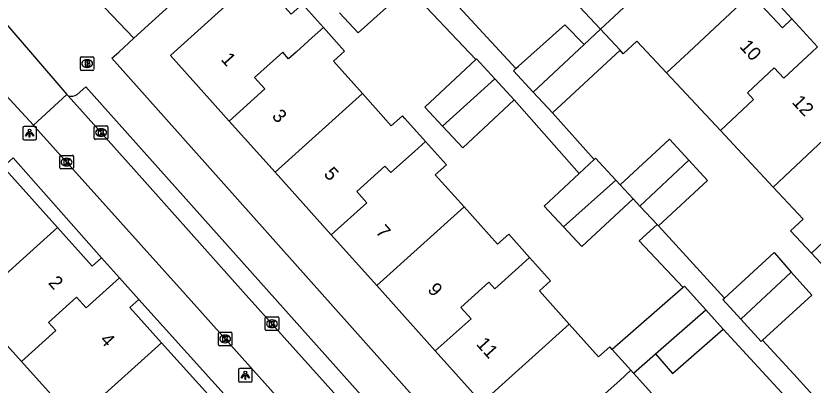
# Model space of a CAD drawing. Extents: x 162347 to 162868, y 381221 to 381813.
# Drawn here: x 162628.4 to 162687, y 381475.5 to 381502.7 of the extents above; entities that cross this region are included whole.
import ezdxf

# ---------------------------------------------------------------- set-up
doc = ezdxf.new("R2010")
doc.units = 0
for name, color, linetype in [('IMGEO_Brandkraan', 7, 'Continuous'), ('IMGEO_Kolk', 7, 'Continuous'), ('IMGEO_Lichtpunt', 7, 'Continuous'), ('IMGEO_Pand', 7, 'Continuous'), ('IMGEO_Pand_nummerreeks', 7, 'Continuous'), ('IMGEO_Parkeervlak_open', 7, 'Continuous'), ('IMGEO_Rijbaan_lokaal_gesloten', 7, 'Continuous'), ('IMGEO_Rijbaan_lokaal_open', 7, 'Continuous'), ('IMGEO_Voetpad_open', 7, 'Continuous')]:
    doc.layers.add(name, color=color, linetype=linetype)

msp = doc.modelspace()

# ---------------------------------------------------------------- linework, layer by layer
at = {"layer": 'IMGEO_Brandkraan'}
for p, q in [((162633.106, 381498.732), (162633.106, 381499.584)), ((162633.181, 381499.658), (162634.033, 381499.658)), ((162634.107, 381499.584), (162634.107, 381498.732)), ((162633.594, 381499.438), (162633.619, 381499.438)), ((162634.033, 381498.658), (162633.181, 381498.658)), ((162633.617, 381498.878), (162633.592, 381498.878))]:
    msp.add_line(p, q, dxfattribs=at)
for points in [[(162633.106, 381498.732), (162633.106, 381499.584)], [(162633.181, 381499.658), (162634.033, 381499.658)], [(162634.107, 381499.584), (162634.107, 381498.732)], [(162633.454, 381499.358), (162633.454, 381498.958), (162633.667, 381498.958)], [(162633.685, 381499.358), (162633.454, 381499.358)], [(162633.633, 381499.277), (162633.579, 381499.277), (162633.579, 381499.201)], [(162633.579, 381499.201), (162633.632, 381499.201)], [(162633.641, 381499.125), (162633.579, 381499.125), (162633.579, 381499.044)], [(162633.579, 381499.044), (162633.641, 381499.044)], [(162634.033, 381498.658), (162633.181, 381498.658)]]:
    msp.add_lwpolyline(points, dxfattribs=at)
for centre, radius, start, end in [((162633.183, 381499.582), 0.0765, 91.55205, 178.44795), ((162633.183, 381499.582), 0.0765, 91.55205, 178.44795), ((162634.031, 381499.582), 0.0765, 1.55205, 88.44795), ((162634.031, 381499.582), 0.0765, 1.55205, 88.44795), ((162633.634, 381499.239), 0.0379, 267.82845, 90.93552), ((162633.642, 381499.084), 0.0404, 269.87594, 90.50774), ((162633.673, 381499.209), 0.251, 268.66757, 293.53466), ((162633.689, 381499.213), 0.145, 59.4692, 91.53667), ((162633.714, 381499.26), 0.0922, 285.51372, 58.15012), ((162633.719, 381499.068), 0.105, 301.31148, 78.98903), ((162633.183, 381498.734), 0.0765, 181.55205, 268.44795), ((162633.183, 381498.734), 0.0765, 181.55205, 268.44795), ((162634.031, 381498.734), 0.0765, 271.55205, 358.44795), ((162634.031, 381498.734), 0.0765, 271.55205, 358.44795)]:
    msp.add_arc(centre, radius, start, end, dxfattribs=at)
for centre, major_axis, ratio, start_param, end_param in [((162633.593, 381499.158), (-0.387, 0.002), 0.722429, 4.712389, 7.853982), ((162633.618, 381499.158), (-0.39, 0.002), 0.717154, 1.570796, 4.712389)]:
    msp.add_ellipse(centre, major_axis=major_axis, ratio=ratio, start_param=start_param, end_param=end_param, dxfattribs=at)
at = {"layer": 'IMGEO_Kolk'}
for p, q in [((162634.132, 381493.663), (162634.132, 381494.515)), ((162634.207, 381494.589), (162635.059, 381494.589)), ((162634.62, 381494.369), (162634.645, 381494.369)), ((162635.133, 381494.515), (162635.133, 381493.663)), ((162634.643, 381493.809), (162634.618, 381493.809)), ((162635.059, 381493.589), (162634.207, 381493.589)), ((162631.59, 381491.487), (162631.59, 381492.339)), ((162631.665, 381492.413), (162632.517, 381492.413)), ((162632.078, 381492.193), (162632.103, 381492.193)), ((162632.591, 381492.339), (162632.591, 381491.487)), ((162632.517, 381491.413), (162631.665, 381491.413)), ((162632.101, 381491.633), (162632.076, 381491.633)), ((162646.7, 381479.613), (162646.7, 381480.465)), ((162646.775, 381480.539), (162647.627, 381480.539)), ((162647.188, 381480.319), (162647.213, 381480.319)), ((162647.701, 381480.465), (162647.701, 381479.613)), ((162647.211, 381479.759), (162647.186, 381479.759)), ((162643.257, 381478.501), (162643.257, 381479.353)), ((162643.332, 381479.427), (162644.184, 381479.427)), ((162643.745, 381479.207), (162643.77, 381479.207)), ((162644.258, 381479.353), (162644.258, 381478.501)), ((162647.627, 381479.539), (162646.775, 381479.539)), ((162643.768, 381478.647), (162643.743, 381478.647)), ((162644.184, 381478.427), (162643.332, 381478.427))]:
    msp.add_line(p, q, dxfattribs=at)
for points in [[(162634.132, 381493.663), (162634.132, 381494.515)], [(162634.207, 381494.589), (162635.059, 381494.589)], [(162634.453, 381494.289), (162634.576, 381494.289), (162634.576, 381494.138), (162634.706, 381494.289), (162634.87, 381494.289), (162634.724, 381494.138), (162634.877, 381493.889), (162634.725, 381493.889), (162634.64, 381494.053), (162634.576, 381493.986), (162634.576, 381493.889), (162634.453, 381493.889), (162634.453, 381494.289)], [(162635.133, 381494.515), (162635.133, 381493.663)], [(162635.059, 381493.589), (162634.207, 381493.589)], [(162631.59, 381491.487), (162631.59, 381492.339)], [(162631.665, 381492.413), (162632.517, 381492.413)], [(162631.911, 381492.113), (162632.034, 381492.113), (162632.034, 381491.962), (162632.164, 381492.113), (162632.328, 381492.113), (162632.182, 381491.962), (162632.335, 381491.713), (162632.183, 381491.713), (162632.098, 381491.877), (162632.034, 381491.81), (162632.034, 381491.713), (162631.911, 381491.713), (162631.911, 381492.113)], [(162632.591, 381492.339), (162632.591, 381491.487)], [(162632.517, 381491.413), (162631.665, 381491.413)], [(162646.7, 381479.613), (162646.7, 381480.465)], [(162646.775, 381480.539), (162647.627, 381480.539)], [(162647.021, 381480.239), (162647.144, 381480.239), (162647.144, 381480.088), (162647.274, 381480.239), (162647.438, 381480.239), (162647.292, 381480.088), (162647.445, 381479.839), (162647.293, 381479.839), (162647.208, 381480.003), (162647.144, 381479.936), (162647.144, 381479.839), (162647.021, 381479.839), (162647.021, 381480.239)], [(162647.701, 381480.465), (162647.701, 381479.613)], [(162643.257, 381478.501), (162643.257, 381479.353)], [(162643.332, 381479.427), (162644.184, 381479.427)], [(162643.578, 381479.127), (162643.701, 381479.127), (162643.701, 381478.976), (162643.831, 381479.127), (162643.995, 381479.127), (162643.849, 381478.976), (162644.002, 381478.727), (162643.85, 381478.727), (162643.765, 381478.891), (162643.701, 381478.824), (162643.701, 381478.727), (162643.578, 381478.727), (162643.578, 381479.127)], [(162644.258, 381479.353), (162644.258, 381478.501)], [(162647.627, 381479.539), (162646.775, 381479.539)], [(162644.184, 381478.427), (162643.332, 381478.427)]]:
    msp.add_lwpolyline(points, dxfattribs=at)
for centre, start, end in [((162634.209, 381494.513), 91.55205, 178.44795), ((162634.209, 381494.513), 91.55205, 178.44795), ((162635.057, 381494.513), 1.55205, 88.44795), ((162635.057, 381494.513), 1.55205, 88.44795), ((162634.209, 381493.665), 181.55205, 268.44795), ((162634.209, 381493.665), 181.55205, 268.44795), ((162635.057, 381493.665), 271.55205, 358.44795), ((162635.057, 381493.665), 271.55205, 358.44795), ((162631.667, 381492.337), 91.55205, 178.44795), ((162631.667, 381492.337), 91.55205, 178.44795), ((162632.515, 381492.337), 1.55205, 88.44795), ((162632.515, 381492.337), 1.55205, 88.44795), ((162631.667, 381491.489), 181.55205, 268.44795), ((162631.667, 381491.489), 181.55205, 268.44795), ((162632.515, 381491.489), 271.55205, 358.44795), ((162632.515, 381491.489), 271.55205, 358.44795), ((162646.777, 381480.463), 91.55205, 178.44795), ((162646.777, 381480.463), 91.55205, 178.44795), ((162647.625, 381480.463), 1.55205, 88.44795), ((162647.625, 381480.463), 1.55205, 88.44795), ((162646.777, 381479.615), 181.55205, 268.44795), ((162646.777, 381479.615), 181.55205, 268.44795), ((162647.625, 381479.615), 271.55205, 358.44795), ((162647.625, 381479.615), 271.55205, 358.44795), ((162643.334, 381479.351), 91.55205, 178.44795), ((162643.334, 381479.351), 91.55205, 178.44795), ((162644.182, 381479.351), 1.55205, 88.44795), ((162644.182, 381479.351), 1.55205, 88.44795), ((162643.334, 381478.503), 181.55205, 268.44795), ((162643.334, 381478.503), 181.55205, 268.44795), ((162644.182, 381478.503), 271.55205, 358.44795), ((162644.182, 381478.503), 271.55205, 358.44795)]:
    msp.add_arc(centre, 0.0765, start, end, dxfattribs=at)
for centre, major_axis, ratio, start_param, end_param in [((162634.619, 381494.089), (-0.387, 0.002), 0.722429, 4.712389, 7.853982), ((162634.644, 381494.089), (-0.39, 0.002), 0.717154, 1.570796, 4.712389), ((162632.077, 381491.913), (-0.387, 0.002), 0.722429, 4.712389, 7.853982), ((162632.102, 381491.913), (-0.39, 0.002), 0.717154, 1.570796, 4.712389), ((162647.187, 381480.039), (-0.387, 0.002), 0.722429, 4.712389, 7.853982), ((162647.212, 381480.039), (-0.39, 0.002), 0.717154, 1.570796, 4.712389), ((162643.744, 381478.927), (-0.387, 0.002), 0.722429, 4.712389, 7.853982), ((162643.769, 381478.927), (-0.39, 0.002), 0.717154, 1.570796, 4.712389)]:
    msp.add_ellipse(centre, major_axis=major_axis, ratio=ratio, start_param=start_param, end_param=end_param, dxfattribs=at)
at = {"layer": 'IMGEO_Lichtpunt'}
for p, q in [((162628.876, 381494.445), (162628.876, 381493.638)), ((162628.876, 381494.445), (162628.876, 381493.638)), ((162629.778, 381494.54), (162628.97, 381494.54)), ((162629.778, 381494.54), (162628.97, 381494.54)), ((162629.872, 381493.638), (162629.872, 381494.445)), ((162629.872, 381493.638), (162629.872, 381494.445)), ((162628.97, 381493.544), (162629.778, 381493.544)), ((162628.97, 381493.544), (162629.778, 381493.544)), ((162645.644, 381476.756), (162644.836, 381476.756)), ((162645.644, 381476.756), (162644.836, 381476.756)), ((162644.742, 381476.661), (162644.742, 381475.854)), ((162644.742, 381476.661), (162644.742, 381475.854)), ((162645.738, 381475.854), (162645.738, 381476.661)), ((162645.738, 381475.854), (162645.738, 381476.661)), ((162644.836, 381475.76), (162645.644, 381475.76)), ((162644.836, 381475.76), (162645.644, 381475.76))]:
    msp.add_line(p, q, dxfattribs=at)
for points in [[(162629.25, 381494.109), (162629.289, 381494.081), (162629.101, 381493.819), (162629.063, 381493.846), (162629.25, 381494.109)], [(162629.352, 381494.061), (162629.399, 381494.061), (162629.399, 381493.739), (162629.352, 381493.739), (162629.352, 381494.061)], [(162629.462, 381494.081), (162629.5, 381494.108), (162629.687, 381493.846), (162629.648, 381493.818), (162629.462, 381494.081)], [(162645.116, 381476.325), (162645.155, 381476.297), (162644.967, 381476.035), (162644.929, 381476.062), (162645.116, 381476.325)], [(162645.218, 381476.277), (162645.265, 381476.277), (162645.265, 381475.955), (162645.218, 381475.955), (162645.218, 381476.277)], [(162645.328, 381476.297), (162645.366, 381476.324), (162645.553, 381476.062), (162645.514, 381476.034), (162645.328, 381476.297)]]:
    msp.add_lwpolyline(points, dxfattribs=at)
for centre in [(162629.375, 381494.243), (162645.241, 381476.459)]:
    msp.add_circle(centre, 0.0994, dxfattribs=at)
for centre, start, end in [((162628.97, 381494.445), 90, 180), ((162628.97, 381494.445), 90, 180), ((162629.778, 381494.445), 0, 90), ((162629.778, 381494.445), 0, 90), ((162628.97, 381493.638), 180, 270), ((162628.97, 381493.638), 180, 270), ((162629.778, 381493.638), 270, 0), ((162629.778, 381493.638), 270, 360), ((162644.836, 381476.661), 90, 180), ((162644.836, 381476.661), 90, 180), ((162645.644, 381476.661), 0, 90), ((162645.644, 381476.661), 0, 90), ((162644.836, 381475.854), 180, 270), ((162644.836, 381475.854), 180, 270), ((162645.644, 381475.854), 270, 0), ((162645.644, 381475.854), 270, 360)]:
    msp.add_arc(centre, 0.0946, start, end, dxfattribs=at)
at = {"layer": 'IMGEO_Pand'}
for points in [[(162678.951, 381507.986), (162676.746, 381505.926), (162675.984, 381506.738), (162673.426, 381504.348), (162673.798, 381503.951), (162672.363, 381502.61), (162671.361, 381501.674)], [(162668.535, 381506.708), (162670.825, 381504.257), (162669.823, 381503.321), (162671.361, 381501.674)], [(162644.05, 381494.933), (162639.728, 381499.747), (162640.01, 381500), (162643.73, 381503.34), (162646.164, 381505.525), (162648.622, 381502.787), (162649.439, 381503.52), (162650.983, 381501.801)], [(162652.177, 381502.873), (162653.529, 381501.413), (162657.223, 381504.726)], [(162676.23, 381498.471), (162677.859, 381500), (162682.417, 381504.276)], [(162685.428, 381502.434), (162684.74, 381501.79), (162682.417, 381504.276)], [(162665.145, 381498.782), (162665.336, 381498.954), (162668.731, 381502.001), (162670.158, 381500.55)], [(162685.428, 381502.434), (162687.331, 381500.397)], [(162650.983, 381501.801), (162650.166, 381501.068), (162648.977, 381500), (162648.427, 381499.506), (162647.996, 381499.985), (162645.927, 381498.128), (162646.678, 381497.293), (162644.05, 381494.933)], [(162650.983, 381501.801), (162652.547, 381500.059), (162651.73, 381499.325), (162653.866, 381496.945)], [(162670.158, 381500.55), (162671.361, 381501.674)], [(162671.361, 381501.674), (162672.802, 381500.132)], [(162676.23, 381498.471), (162674.802, 381500), (162674.042, 381500.813), (162673.04, 381499.877), (162672.802, 381500.132)], [(162666.417, 381497.054), (162670.158, 381500.55)], [(162672.802, 381500.132), (162667.842, 381495.527)], [(162680.182, 381494.241), (162682.618, 381496.526), (162682.168, 381497.006), (162684.134, 381498.851), (162684.86, 381498.078), (162686.909, 381500), (162687.331, 381500.397)], [(162662.193, 381499.453), (162658.444, 381495.964), (162659.747, 381494.563)], [(162663.601, 381498.025), (162662.235, 381499.492), (162662.193, 381499.453)], [(162665.145, 381498.782), (162664.968, 381498.623), (162666.417, 381497.054)], [(162680.182, 381494.241), (162676.23, 381498.471)], [(162663.601, 381498.025), (162659.747, 381494.563)], [(162665.021, 381496.499), (162663.601, 381498.025)], [(162653.866, 381496.945), (162647.43, 381491.167)], [(162658.494, 381493.438), (162656.975, 381495.129), (162656.798, 381495.327), (162655.979, 381494.591), (162653.866, 381496.945)], [(162666.417, 381497.054), (162667.842, 381495.527)], [(162659.747, 381494.563), (162661.229, 381492.971), (162665.021, 381496.499)], [(162690.269, 381495.907), (162684.064, 381490.086)], [(162647.43, 381491.167), (162644.05, 381494.933)], [(162684.064, 381490.086), (162680.182, 381494.241)], [(162658.494, 381493.438), (162657.675, 381492.702), (162655.937, 381491.141), (162655.506, 381491.62), (162653.437, 381489.763), (162654.188, 381488.928), (162651.56, 381486.568)], [(162661.341, 381488.619), (162659.216, 381490.986), (162660.035, 381491.722), (162658.494, 381493.438)], [(162672.804, 381490.252), (162676.45, 381493.599), (162677.861, 381492.062)], [(162670.905, 381492.111), (162669.795, 381491.079)], [(162670.905, 381492.111), (162670.996, 381492.196), (162672.481, 381490.6)], [(162677.861, 381492.062), (162674.262, 381488.685)], [(162677.861, 381492.062), (162679.246, 381490.553), (162675.62, 381487.225)], [(162631.421, 381487.111), (162627.423, 381491.558)], [(162694.393, 381491.492), (162692.205, 381489.448), (162691.458, 381490.245), (162688.899, 381487.855), (162689.271, 381487.459), (162687.801, 381486.086), (162686.874, 381485.22)], [(162647.43, 381491.167), (162651.56, 381486.568)], [(162669.795, 381491.079), (162667.223, 381488.686), (162668.647, 381487.156)], [(162668.647, 381487.156), (162672.481, 381490.6)], [(162672.481, 381490.6), (162672.804, 381490.252)], [(162672.804, 381490.252), (162673.77, 381489.213)], [(162686.874, 381485.22), (162685.34, 381486.863), (162686.267, 381487.728), (162684.064, 381490.086)], [(162668.647, 381487.156), (162669.998, 381485.704), (162673.77, 381489.213)], [(162673.77, 381489.213), (162674.262, 381488.685)], [(162654.905, 381482.841), (162661.341, 381488.619)], [(162666.151, 381484.913), (162664.611, 381486.627), (162663.791, 381485.89), (162661.341, 381488.619)], [(162674.262, 381488.685), (162675.525, 381487.327)], [(162675.525, 381487.327), (162675.62, 381487.225)], [(162625.059, 381481.385), (162631.421, 381487.111)], [(162634.659, 381484.876), (162633.98, 381484.266), (162631.421, 381487.111)], [(162651.56, 381486.568), (162654.905, 381482.841)], [(162666.151, 381484.913), (162665.33, 381484.176), (162663.591, 381482.615), (162663.16, 381483.094), (162661.091, 381481.237), (162661.842, 381480.402), (162659.214, 381478.042)], [(162669.067, 381480.013), (162666.877, 381482.453), (162667.698, 381483.19), (162666.151, 381484.913)], [(162680.477, 381481.91), (162684.141, 381485.268), (162685.398, 381483.841)], [(162691.827, 381481.776), (162689.542, 381484.222), (162688.615, 381483.356), (162686.874, 381485.22)], [(162635.981, 381483.41), (162634.659, 381484.876)], [(162685.398, 381483.841), (162681.69, 381480.376)], [(162685.398, 381483.841), (162686.898, 381482.14), (162683.29, 381478.831)], [(162635.981, 381483.41), (162633.538, 381481.207), (162632.82, 381482.003), (162630.756, 381480.142), (162631.297, 381479.542), (162628.767, 381477.262)], [(162637.412, 381481.823), (162635.981, 381483.41)], [(162654.905, 381482.841), (162659.214, 381478.042)], [(162677.452, 381482.711), (162672.234, 381478.14)], [(162679.11, 381481.055), (162677.543, 381482.79), (162677.452, 381482.711)], [(162628.767, 381477.262), (162625.059, 381481.385)], [(162639.073, 381478.639), (162636.743, 381481.221), (162637.412, 381481.823)], [(162681.69, 381480.376), (162680.372, 381481.814), (162680.477, 381481.91)], [(162675.412, 381477.817), (162679.11, 381481.055)], [(162680.383, 381479.645), (162679.11, 381481.055)], [(162683.29, 381478.831), (162683.19, 381478.74), (162681.69, 381480.376)], [(162662.631, 381474.235), (162669.067, 381480.013)], [(162672.234, 381478.14), (162672.047, 381478.347), (162671.225, 381477.609), (162669.067, 381480.013)], [(162675.412, 381477.817), (162676.666, 381476.387), (162680.383, 381479.645)], [(162639.073, 381478.639), (162632.692, 381472.896)], [(162643.182, 381474.087), (162639.073, 381478.639)], [(162659.214, 381478.042), (162662.631, 381474.235)], [(162673.599, 381476.62), (162672.234, 381478.14)], [(162628.767, 381477.262), (162632.692, 381472.896)], [(162673.795, 381476.401), (162675.412, 381477.817)], [(162673.599, 381476.62), (162672.776, 381475.881), (162671.038, 381474.32), (162670.607, 381474.799), (162668.538, 381472.942), (162669.289, 381472.107), (162666.661, 381469.747)], [(162673.795, 381476.401), (162673.599, 381476.62)], [(162676.69, 381471.522), (162674.312, 381474.17), (162675.135, 381474.91), (162673.795, 381476.401)]]:
    msp.add_lwpolyline(points, dxfattribs=at)
at = {"layer": 'IMGEO_Parkeervlak_open'}
msp.add_lwpolyline([(162637.034, 381501.017), (162640.217, 381503.934), (162639.084, 381505.095)], dxfattribs=at)
at = {"layer": 'IMGEO_Rijbaan_lokaal_gesloten'}
for points in [[(162629.654, 381494.622), (162632.112, 381496.894)], [(162632.112, 381496.894), (162632.206, 381496.785)], [(162661.949, 381463.568), (162654.995, 381471.374), (162645.092, 381482.381), (162637.045, 381491.405), (162632.206, 381496.785)], [(162659.702, 381461.185), (162659.547, 381461.359), (162651.674, 381470.086), (162640.833, 381482.197), (162629.754, 381494.514), (162629.654, 381494.622)]]:
    msp.add_lwpolyline(points, dxfattribs=at)
at = {"layer": 'IMGEO_Rijbaan_lokaal_open'}
for points in [[(162625.383, 381506.346), (162625.724, 381505.981), (162625.443, 381505.714), (162626.74, 381504.271), (162626.215, 381503.718), (162629.428, 381500), (162632.112, 381496.894)], [(162621.057, 381502.239), (162621.398, 381501.874), (162621.74, 381502.2), (162622.948, 381500.954), (162623.472, 381501.309), (162624.682, 381500), (162629.654, 381494.622)]]:
    msp.add_lwpolyline(points, dxfattribs=at)
at = {"layer": 'IMGEO_Voetpad_open'}
for points in [[(162672.671, 381515.951), (162679.971, 381508.386), (162685.428, 381502.434)], [(162637.034, 381501.017), (162631.179, 381507.177), (162634.385, 381510.12)], [(162657.223, 381504.726), (162662.193, 381499.453)], [(162660.048, 381504.326), (162665.145, 381498.782)], [(162682.655, 381446.622), (162635.433, 381499.549), (162635.925, 381500), (162637.034, 381501.017)], [(162632.873, 381496.892), (162633.504, 381497.442), (162662.73, 381464.743), (162661.975, 381464.068)], [(162665.021, 381496.499), (162669.795, 381491.079)], [(162667.842, 381495.527), (162670.905, 381492.111)], [(162627.423, 381491.558), (162628.17, 381492.223), (162634.659, 381484.876)], [(162675.525, 381487.327), (162674.218, 381486.141), (162677.452, 381482.711)], [(162675.62, 381487.225), (162680.477, 381481.91)], [(162637.412, 381481.823), (162649.711, 381468.182)], [(162680.383, 381479.645), (162685.27, 381474.344)], [(162683.29, 381478.831), (162685.58, 381476.325), (162688.135, 381473.509)]]:
    msp.add_lwpolyline(points, dxfattribs=at)
msp.add_arc((162632.435, 381497.49), 0.741, 251.99384, 306.23362, dxfattribs=at)

# ---------------------------------------------------------------- texts
at = {"layer": 'IMGEO_Pand_nummerreeks'}
for s, rotation, p in [('10', 312.37589, (162681.544, 381500.369)), ('1', 311.91738, (162643.404, 381499.425)), ('12', 313.20204, (162685.397, 381496.28)), ('3', 311.91738, (162647.144, 381495.259)), ('5', 311.91738, (162650.96, 381491.008)), ('7', 311.91738, (162654.776, 381486.757)), ('2', 312.05577, (162630.698, 381483.017)), ('9', 311.91738, (162658.593, 381482.506)), ('4', 312.05577, (162634.495, 381478.809)), ('11', 311.91738, (162662.178, 381478.512))]:
    msp.add_text(s, height=1, rotation=rotation, dxfattribs=at).set_placement(p)

doc.saveas('drawing.dxf')
